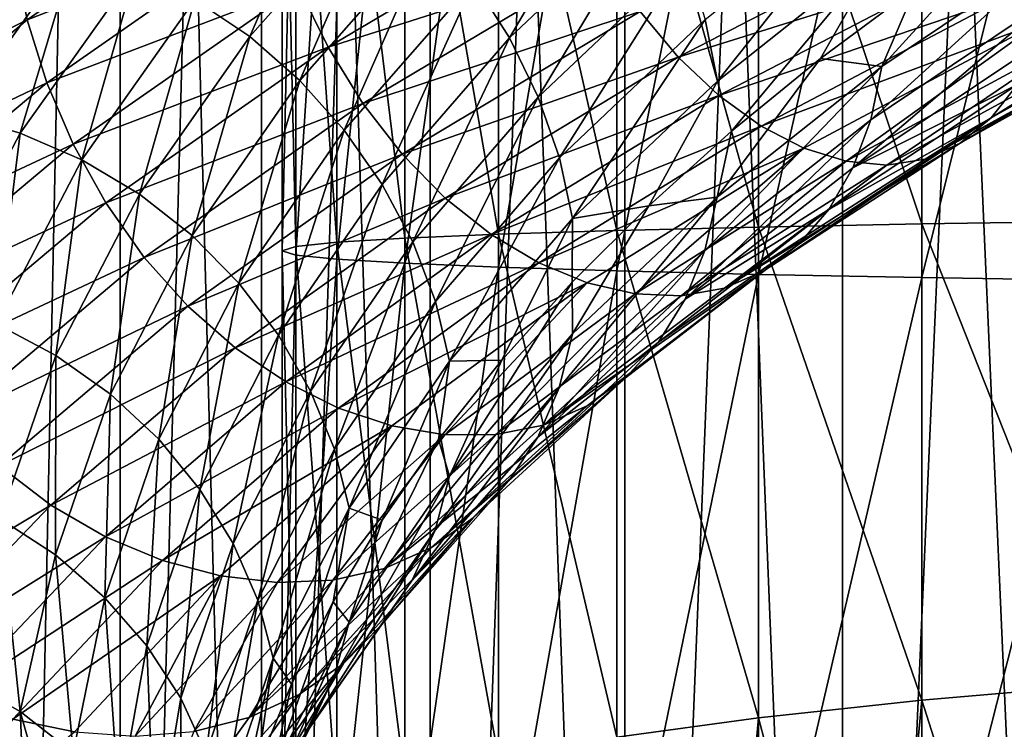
# Model space of a CAD drawing. Header units: metres. Extents: x -44 to 117, y -432 to 89.
# Tile 770 of 1056: x -14.56 to -8.7, y -115.63 to -111.4. Entities that reach past the tile are written whole.
import ezdxf

# ---------------------------------------------------------------- set-up
doc = ezdxf.new("R2010")
doc.units = ezdxf.units.M
doc.layers.add('solid_125568', color=7, linetype='CONTINUOUS')

msp = doc.modelspace()

# ---------------------------------------------------------------- linework, layer by layer
at = {"layer": 'solid_125568'}
for points in [[(-14.630223, -93.5, 333.880768), (-13.965068, -93.5, 332.274902), (-14.630192, -125.699997, 333.880676)], [(-13.965055, -93.5, 345.725128), (-14.630218, -93.5, 344.119263), (-14.630192, -125.699997, 344.119324)], [(-13.965068, -93.5, 332.274902), (-13.965017, -125.699997, 332.274811), (-14.630192, -125.699997, 333.880676)], [(-13.965055, -93.5, 345.725128), (-14.630192, -125.699997, 344.119324), (-13.965017, -125.699997, 345.725189)], [(-13.965068, -93.5, 332.274902), (-13.124198, -93.5, 330.753448), (-13.965017, -125.699997, 332.274811)], [(-13.965055, -93.5, 345.725128), (-13.965017, -125.699997, 345.725189), (-13.124225, -125.699997, 347.24649)], [(-13.124176, -93.5, 347.246582), (-13.965055, -93.5, 345.725128), (-13.124225, -125.699997, 347.24649)], [(-13.124198, -93.5, 330.753448), (-13.124225, -125.699997, 330.75351), (-13.965017, -125.699997, 332.274811)], [(-12.118285, -93.5, 329.335785), (-12.118388, -125.699997, 329.335907), (-13.124225, -125.699997, 330.75351)], [(-13.124198, -93.5, 330.753448), (-12.118285, -93.5, 329.335785), (-13.124225, -125.699997, 330.75351)], [(-13.124176, -93.5, 347.246582), (-13.124225, -125.699997, 347.24649), (-12.118388, -125.699997, 348.664093)], [(-12.118269, -93.5, 348.664246), (-13.124176, -93.5, 347.246582), (-12.118388, -125.699997, 348.664093)], [(-10.960155, -93.5, 328.039856), (-10.960155, -125.699997, 328.039856), (-12.118388, -125.699997, 329.335907)], [(-12.118285, -93.5, 329.335785), (-10.960155, -93.5, 328.039856), (-12.118388, -125.699997, 329.335907)], [(-12.118269, -93.5, 348.664246), (-12.118388, -125.699997, 348.664093), (-10.960155, -125.699997, 349.960144)], [(-10.960142, -93.5, 349.960175), (-12.118269, -93.5, 348.664246), (-10.960155, -125.699997, 349.960144)], [(-9.664222, -93.5, 326.881714), (-9.664092, -125.699997, 326.881622), (-10.960155, -125.699997, 328.039856)], [(-10.960155, -93.5, 328.039856), (-9.664222, -93.5, 326.881714), (-10.960155, -125.699997, 328.039856)], [(-10.960142, -93.5, 349.960175), (-10.960155, -125.699997, 349.960144), (-9.664092, -125.699997, 351.118378)], [(-9.664206, -93.5, 351.118286), (-10.960142, -93.5, 349.960175), (-9.664092, -125.699997, 351.118378)], [(-9.664222, -93.5, 326.881714), (-8.246551, -93.5, 325.875793), (-9.664092, -125.699997, 326.881622)], [(-9.664206, -93.5, 351.118286), (-9.664092, -125.699997, 351.118378), (-8.246497, -125.699997, 352.124237)], [(-8.24653, -93.5, 352.124207), (-9.664206, -93.5, 351.118286), (-8.246497, -125.699997, 352.124237)], [(-8.246551, -93.5, 325.875793), (-8.246497, -125.699997, 325.875763), (-9.664092, -125.699997, 326.881622)], [(-9.192389, -112.94149, 185.315796), (-9.192389, -108.640144, 185.411865), (-8.105368, -108.57991, 184.442307)], [(-8.105368, -112.958366, 184.344513), (-9.192389, -112.94149, 185.315796), (-8.105368, -108.57991, 184.442307)], [(-10.163809, -112.922607, 186.402649), (-10.163809, -108.707535, 186.496796), (-9.192389, -108.640144, 185.411865)], [(-9.192389, -112.94149, 185.315796), (-10.163809, -112.922607, 186.402649), (-9.192389, -108.640144, 185.411865)], [(-11.007415, -112.901947, 187.591415), (-11.007415, -108.78125, 187.683456), (-10.163809, -108.707535, 186.496796)], [(-10.163809, -112.922607, 186.402649), (-11.007415, -112.901947, 187.591415), (-10.163809, -108.707535, 186.496796)], [(-11.712595, -112.879784, 188.867157), (-11.712595, -108.860352, 188.95694), (-11.007415, -108.78125, 187.683456)], [(-11.007415, -112.901947, 187.591415), (-11.712595, -112.879784, 188.867157), (-11.007415, -108.78125, 187.683456)], [(-12.270483, -112.856384, 190.213806), (-12.270483, -108.943855, 190.301208), (-11.712595, -108.860352, 188.95694)], [(-11.712595, -112.879784, 188.867157), (-12.270483, -112.856384, 190.213806), (-11.712595, -108.860352, 188.95694)], [(-12.674063, -112.832047, 191.614456), (-12.674063, -109.030708, 191.699356), (-12.270483, -108.943855, 190.301208)], [(-12.270483, -112.856384, 190.213806), (-12.674063, -112.832047, 191.614456), (-12.270483, -108.943855, 190.301208)], [(-12.918259, -112.807076, 193.051468), (-12.918259, -109.119812, 193.133835), (-12.674063, -109.030708, 191.699356)], [(-12.674063, -112.832047, 191.614456), (-12.918259, -112.807076, 193.051468), (-12.674063, -109.030708, 191.699356)], [(-13, -112.781792, 194.50679), (-13, -109.21006, 194.586563), (-12.918259, -109.119812, 193.133835)], [(-12.918259, -112.807076, 193.051468), (-13, -112.781792, 194.50679), (-12.918259, -109.119812, 193.133835)], [(-12.918259, -112.7565, 195.962112), (-12.918259, -109.300301, 196.039307), (-13, -109.21006, 194.586563)], [(-13, -112.781792, 194.50679), (-12.918259, -112.7565, 195.962112), (-13, -109.21006, 194.586563)], [(-12.674063, -112.731529, 197.399124), (-12.674063, -109.389404, 197.47377), (-12.918259, -109.300301, 196.039307)], [(-12.918259, -112.7565, 195.962112), (-12.674063, -112.731529, 197.399124), (-12.918259, -109.300301, 196.039307)], [(-12.270483, -112.707191, 198.799774), (-12.270483, -109.476257, 198.871933), (-12.674063, -109.389404, 197.47377)], [(-12.674063, -112.731529, 197.399124), (-12.270483, -112.707191, 198.799774), (-12.674063, -109.389404, 197.47377)], [(-11.712595, -112.6838, 200.146423), (-11.712595, -109.559761, 200.216202), (-12.270483, -109.476257, 198.871933)], [(-12.270483, -112.707191, 198.799774), (-11.712595, -112.6838, 200.146423), (-12.270483, -109.476257, 198.871933)], [(-11.007415, -112.661629, 201.422165), (-11.007415, -109.638863, 201.489685), (-11.712595, -109.559761, 200.216202)], [(-11.712595, -112.6838, 200.146423), (-11.007415, -112.661629, 201.422165), (-11.712595, -109.559761, 200.216202)], [(-10.163809, -112.640976, 202.610931), (-10.163809, -109.712578, 202.676346), (-11.007415, -109.638863, 201.489685)], [(-11.007415, -112.661629, 201.422165), (-10.163809, -112.640976, 202.610931), (-11.007415, -109.638863, 201.489685)], [(-9.192389, -112.622086, 203.6978), (-9.192389, -109.779976, 203.761276), (-10.163809, -109.712578, 202.676346)], [(-10.163809, -112.640976, 202.610931), (-9.192389, -112.622086, 203.6978), (-10.163809, -109.712578, 202.676346)], [(-8.105368, -112.605209, 204.669067), (-8.105368, -109.840202, 204.73082), (-9.192389, -109.779976, 203.761276)], [(-9.192389, -112.622086, 203.6978), (-8.105368, -112.605209, 204.669067), (-9.192389, -109.779976, 203.761276)], [(-11.647123, -111.513702, 937.028015), (-11.858836, -111.178795, 937.029175), (-10.9523, -110.328064, 937.97937)], [(-10.756693, -110.673615, 937.959778), (-11.647123, -111.513702, 937.028015), (-10.9523, -110.328064, 937.97937)], [(-13.193359, -111.50489, 936.060303), (-13.521068, -111.284683, 936.146484), (-12.695228, -110.357895, 937.261353)], [(-12.38745, -110.593468, 937.145203), (-13.193359, -111.50489, 936.060303), (-12.695228, -110.357895, 937.261353)], [(-14.591872, -111.032867, 941.620178), (-14.519282, -111.406342, 941.72113), (-13.151553, -110.452316, 942.91333)], [(-13.151553, -110.452316, 942.91333), (-14.519282, -111.406342, 941.72113), (-13.045653, -110.833832, 942.964355)], [(-12.894813, -111.766563, 936.01001), (-13.193359, -111.50489, 936.060303), (-12.38745, -110.593468, 937.145203)], [(-12.10701, -110.869408, 937.067871), (-12.894813, -111.766563, 936.01001), (-12.38745, -110.593468, 937.145203)], [(-10.409054, -111.771355, 938.142822), (-10.481415, -111.40361, 938.041931), (-9.49399, -110.61747, 938.855957)], [(-9.428476, -110.989853, 938.95166), (-10.409054, -111.771355, 938.142822), (-9.49399, -110.61747, 938.855957)], [(-11.475883, -111.86602, 937.063538), (-11.647123, -111.513702, 937.028015), (-10.756693, -110.673615, 937.959778)], [(-10.598514, -111.03492, 937.980774), (-11.475883, -111.86602, 937.063538), (-10.756693, -110.673615, 937.959778)], [(-12.902864, -111.209084, 942.970276), (-12.726395, -111.569016, 942.931152), (-11.258483, -110.696907, 943.945984)], [(-11.258483, -110.696907, 943.945984), (-12.726395, -111.569016, 942.931152), (-11.075524, -111.042633, 943.844055)], [(-8.710969, -111.280045, 943.755554), (-8.492524, -111.421936, 943.435364), (-6.993462, -110.734016, 944.034912)], [(-14.519282, -111.406342, 941.72113), (-14.402329, -111.780777, 941.78125), (-13.045653, -110.833832, 942.964355)], [(-13.045653, -110.833832, 942.964355), (-14.402329, -111.780777, 941.78125), (-12.902864, -111.209084, 942.970276)], [(-10.868735, -111.355988, 943.694153), (-10.641762, -111.628922, 943.497498), (-9.13359, -110.848595, 944.307739)], [(-9.13359, -110.848595, 944.307739), (-10.641762, -111.628922, 943.497498), (-8.92625, -111.087875, 944.04895)], [(-9.428921, -111.684265, 939.267212), (-9.230274, -111.215408, 939.214539), (-8.634231, -110.807487, 939.607483)], [(-8.341124, -110.948326, 939.976501), (-9.428921, -111.684265, 939.267212), (-8.634231, -110.807487, 939.607483)], [(-14.231737, -110.979698, 936.413696), (-14.939291, -111.96936, 935.15387), (-14.597861, -110.899406, 936.586365)], [(-12.630618, -112.063026, 935.994995), (-12.894813, -111.766563, 936.01001), (-12.10701, -110.869408, 937.067871)], [(-11.858836, -111.178795, 937.029175), (-12.630618, -112.063026, 935.994995), (-12.10701, -110.869408, 937.067871)], [(-14.559555, -112.08136, 935.041382), (-14.939291, -111.96936, 935.15387), (-14.231737, -110.979698, 936.413696)], [(-13.870005, -111.108879, 936.265686), (-14.559555, -112.08136, 935.041382), (-14.231737, -110.979698, 936.413696)], [(-9.495177, -112.001282, 939.484436), (-9.428921, -111.684265, 939.267212), (-8.341124, -110.948326, 939.976501)], [(-8.399722, -111.263794, 940.20105), (-9.495177, -112.001282, 939.484436), (-8.341124, -110.948326, 939.976501)], [(-14.591872, -111.032867, 941.620178), (-15.799704, -112.044014, 940.293762), (-14.519282, -111.406342, 941.72113)], [(-11.349085, -112.227592, 937.135071), (-11.475883, -111.86602, 937.063538), (-10.598514, -111.03492, 937.980774)], [(-10.481415, -111.40361, 938.041931), (-11.349085, -112.227592, 937.135071), (-10.598514, -111.03492, 937.980774)], [(-9.428476, -110.989853, 938.95166), (-10.3241, -112.069542, 938.335815), (-10.409054, -111.771355, 938.142822)], [(-9.428476, -110.989853, 938.95166), (-9.794382, -111.63649, 938.789978), (-10.3241, -112.069542, 938.335815)], [(-9.428476, -110.989853, 938.95166), (-9.230274, -111.215408, 939.214539), (-9.794382, -111.63649, 938.789978)], [(-12.726395, -111.569016, 942.931152), (-12.519515, -111.904594, 942.846924), (-11.075524, -111.042633, 943.844055)], [(-11.075524, -111.042633, 943.844055), (-12.519515, -111.904594, 942.846924), (-10.868735, -111.355988, 943.694153)], [(-10.641762, -111.628922, 943.497498), (-10.400007, -111.857552, 943.259949), (-8.92625, -111.087875, 944.04895)], [(-8.92625, -111.087875, 944.04895), (-10.400007, -111.857552, 943.259949), (-8.710969, -111.280045, 943.755554)], [(-14.193286, -112.240303, 934.956299), (-14.559555, -112.08136, 935.041382), (-13.870005, -111.108879, 936.265686)], [(-13.521068, -111.284683, 936.146484), (-14.193286, -112.240303, 934.956299), (-13.870005, -111.108879, 936.265686)], [(-14.402329, -111.780777, 941.78125), (-14.244617, -112.147346, 941.800232), (-12.902864, -111.209084, 942.970276)], [(-12.902864, -111.209084, 942.970276), (-14.244617, -112.147346, 941.800232), (-12.726395, -111.569016, 942.931152)], [(-12.405204, -112.386581, 936.013733), (-12.630618, -112.063026, 935.994995), (-11.858836, -111.178795, 937.029175)], [(-11.647123, -111.513702, 937.028015), (-12.405204, -112.386581, 936.013733), (-11.858836, -111.178795, 937.029175)], [(-9.428921, -111.684265, 939.267212), (-9.794382, -111.63649, 938.789978), (-9.230274, -111.215408, 939.214539)], [(-9.602097, -112.2873, 939.732544), (-9.495177, -112.001282, 939.484436), (-8.399722, -111.263794, 940.20105)], [(-8.494358, -111.546455, 940.460205), (-9.602097, -112.2873, 939.732544), (-8.399722, -111.263794, 940.20105)], [(-13.849371, -112.444397, 934.901855), (-14.193286, -112.240303, 934.956299), (-13.521068, -111.284683, 936.146484)], [(-13.193359, -111.50489, 936.060303), (-13.849371, -112.444397, 934.901855), (-13.521068, -111.284683, 936.146484)], [(-10.400007, -111.857552, 943.259949), (-10.149054, -112.03891, 942.988892), (-8.710969, -111.280045, 943.755554)], [(-8.710969, -111.280045, 943.755554), (-10.149054, -112.03891, 942.988892), (-8.492524, -111.421936, 943.435364)], [(-8.96316, -112.140785, 941.380127), (-8.779214, -111.990631, 941.056213), (-7.534768, -111.287285, 941.69696)], [(-7.692707, -111.430374, 942.038269), (-8.96316, -112.140785, 941.380127), (-7.534768, -111.287285, 941.69696)], [(-7.534768, -111.287285, 941.69696), (-8.779214, -111.990631, 941.056213), (-8.621909, -111.790634, 940.747375)], [(-12.519515, -111.904594, 942.846924), (-12.285694, -112.206932, 942.717468), (-10.868735, -111.355988, 943.694153)], [(-10.868735, -111.355988, 943.694153), (-12.285694, -112.206932, 942.717468), (-10.641762, -111.628922, 943.497498)], [(-15.799704, -112.044014, 940.293762), (-15.721124, -112.411736, 940.400269), (-14.519282, -111.406342, 941.72113)], [(-14.519282, -111.406342, 941.72113), (-15.721124, -112.411736, 940.400269), (-14.402329, -111.780777, 941.78125)], [(-11.270704, -112.590263, 937.241821), (-11.349085, -112.227592, 937.135071), (-10.481415, -111.40361, 938.041931)], [(-10.409054, -111.771355, 938.142822), (-11.270704, -112.590263, 937.241821), (-10.481415, -111.40361, 938.041931)], [(-10.149054, -112.03891, 942.988892), (-9.894548, -112.170059, 942.69165), (-8.492524, -111.421936, 943.435364)], [(-8.492524, -111.421936, 943.435364), (-9.894548, -112.170059, 942.69165), (-9.642482, -112.248253, 942.375183)], [(-8.492524, -111.421936, 943.435364), (-9.642482, -112.248253, 942.375183), (-8.276065, -111.510597, 943.096069)], [(-9.170893, -112.235573, 941.712524), (-8.96316, -112.140785, 941.380127), (-7.692707, -111.430374, 942.038269)], [(-7.871058, -111.516998, 942.390015), (-9.170893, -112.235573, 941.712524), (-7.692707, -111.430374, 942.038269)], [(-13.536111, -112.691101, 934.88031), (-13.849371, -112.444397, 934.901855), (-13.193359, -111.50489, 936.060303)], [(-12.894813, -111.766563, 936.01001), (-13.536111, -112.691101, 934.88031), (-13.193359, -111.50489, 936.060303)], [(-12.222849, -112.729317, 936.065002), (-12.405204, -112.386581, 936.013733), (-11.647123, -111.513702, 937.028015)], [(-11.475883, -111.86602, 937.063538), (-12.222849, -112.729317, 936.065002), (-11.647123, -111.513702, 937.028015)], [(-8.276065, -111.510597, 943.096069), (-9.642482, -112.248253, 942.375183), (-9.399156, -112.270943, 942.046509)], [(-8.621909, -111.790634, 940.747375), (-9.602097, -112.2873, 939.732544), (-8.494358, -111.546455, 940.460205)], [(-8.276065, -111.510597, 943.096069), (-9.399156, -112.270943, 942.046509), (-8.067076, -111.543213, 942.745178)], [(-8.067076, -111.543213, 942.745178), (-9.399156, -112.270943, 942.046509), (-9.170893, -112.235573, 941.712524)], [(-8.067076, -111.543213, 942.745178), (-9.170893, -112.235573, 941.712524), (-7.871058, -111.516998, 942.390015)], [(-14.244617, -112.147346, 941.800232), (-14.049722, -112.497208, 941.77771), (-12.726395, -111.569016, 942.931152)], [(-12.726395, -111.569016, 942.931152), (-14.049722, -112.497208, 941.77771), (-12.519515, -111.904594, 942.846924)], [(-12.285694, -112.206932, 942.717468), (-12.029014, -112.468201, 942.543579), (-10.641762, -111.628922, 943.497498)], [(-10.641762, -111.628922, 943.497498), (-12.029014, -112.468201, 942.543579), (-10.400007, -111.857552, 943.259949)], [(-10.409596, -112.462486, 938.455383), (-10.3241, -112.069542, 938.335815), (-9.794382, -111.63649, 938.789978)], [(-9.428921, -111.684265, 939.267212), (-10.409596, -112.462486, 938.455383), (-9.794382, -111.63649, 938.789978)], [(-10.482758, -112.781166, 938.664429), (-10.409596, -112.462486, 938.455383), (-9.428921, -111.684265, 939.267212)], [(-9.495177, -112.001282, 939.484436), (-10.482758, -112.781166, 938.664429), (-9.428921, -111.684265, 939.267212)], [(-15.721124, -112.411736, 940.400269), (-15.594454, -112.778465, 940.470459), (-14.402329, -111.780777, 941.78125)], [(-14.402329, -111.780777, 941.78125), (-15.594454, -112.778465, 940.470459), (-14.244617, -112.147346, 941.800232)], [(-13.258898, -112.974014, 934.89032), (-13.536111, -112.691101, 934.88031), (-12.894813, -111.766563, 936.01001)], [(-12.630618, -112.063026, 935.994995), (-13.258898, -112.974014, 934.89032), (-12.894813, -111.766563, 936.01001)], [(-10.409054, -111.771355, 938.142822), (-10.81778, -112.513939, 937.853394), (-11.270704, -112.590263, 937.241821)], [(-10.409054, -111.771355, 938.142822), (-10.3241, -112.069542, 938.335815), (-10.81778, -112.513939, 937.853394)], [(-8.621909, -111.790634, 940.747375), (-9.746184, -112.536491, 940.005432), (-9.602097, -112.2873, 939.732544)], [(-8.779214, -111.990631, 941.056213), (-9.746184, -112.536491, 940.005432), (-8.621909, -111.790634, 940.747375)], [(-12.029014, -112.468201, 942.543579), (-11.755591, -112.684769, 942.330566), (-10.400007, -111.857552, 943.259949)], [(-10.400007, -111.857552, 943.259949), (-11.755591, -112.684769, 942.330566), (-10.149054, -112.03891, 942.988892)], [(-14.049722, -112.497208, 941.77771), (-13.82127, -112.821556, 941.71344), (-12.519515, -111.904594, 942.846924)], [(-12.519515, -111.904594, 942.846924), (-13.82127, -112.821556, 941.71344), (-12.285694, -112.206932, 942.717468)], [(-12.087793, -113.083275, 936.147766), (-12.222849, -112.729317, 936.065002), (-11.475883, -111.86602, 937.063538)], [(-11.349085, -112.227592, 937.135071), (-12.087793, -113.083275, 936.147766), (-11.475883, -111.86602, 937.063538)], [(-14.559555, -112.08136, 935.041382), (-15.082756, -113.075943, 933.755005), (-14.939291, -111.96936, 935.15387)], [(-10.600747, -113.070824, 938.900269), (-10.482758, -112.781166, 938.664429), (-9.495177, -112.001282, 939.484436)], [(-9.602097, -112.2873, 939.732544), (-10.600747, -113.070824, 938.900269), (-9.495177, -112.001282, 939.484436)], [(-10.131767, -112.901115, 940.600952), (-9.923903, -112.743034, 940.296936), (-8.779214, -111.990631, 941.056213)], [(-8.96316, -112.140785, 941.380127), (-10.131767, -112.901115, 940.600952), (-8.779214, -111.990631, 941.056213)], [(-8.779214, -111.990631, 941.056213), (-9.923903, -112.743034, 940.296936), (-9.746184, -112.536491, 940.005432)], [(-14.70334, -113.217445, 933.705505), (-15.082756, -113.075943, 933.755005), (-14.559555, -112.08136, 935.041382)], [(-14.193286, -112.240303, 934.956299), (-14.70334, -113.217445, 933.705505), (-14.559555, -112.08136, 935.041382)], [(-13.022346, -113.285645, 934.930115), (-13.258898, -112.974014, 934.89032), (-12.630618, -112.063026, 935.994995)], [(-12.405204, -112.386581, 936.013733), (-13.022346, -113.285645, 934.930115), (-12.630618, -112.063026, 935.994995)], [(-11.755591, -112.684769, 942.330566), (-11.471818, -112.853889, 942.085205), (-10.149054, -112.03891, 942.988892)], [(-10.149054, -112.03891, 942.988892), (-11.471818, -112.853889, 942.085205), (-9.894548, -112.170059, 942.69165)], [(-10.409596, -112.462486, 938.455383), (-10.81778, -112.513939, 937.853394), (-10.3241, -112.069542, 938.335815)], [(-15.594454, -112.778465, 940.470459), (-15.42362, -113.135597, 940.503784), (-14.244617, -112.147346, 941.800232)], [(-14.244617, -112.147346, 941.800232), (-15.42362, -113.135597, 940.503784), (-14.049722, -112.497208, 941.77771)], [(-10.366521, -113.005096, 940.911072), (-10.131767, -112.901115, 940.600952), (-8.96316, -112.140785, 941.380127)], [(-9.170893, -112.235573, 941.712524), (-10.366521, -113.005096, 940.911072), (-8.96316, -112.140785, 941.380127)], [(-13.82127, -112.821556, 941.71344), (-13.563074, -113.11171, 941.606873), (-12.285694, -112.206932, 942.717468)], [(-12.285694, -112.206932, 942.717468), (-13.563074, -113.11171, 941.606873), (-12.029014, -112.468201, 942.543579)], [(-11.471818, -112.853889, 942.085205), (-11.184144, -112.972893, 941.81427), (-9.894548, -112.170059, 942.69165)], [(-9.894548, -112.170059, 942.69165), (-11.184144, -112.972893, 941.81427), (-10.899333, -113.039284, 941.524109)], [(-9.894548, -112.170059, 942.69165), (-10.899333, -113.039284, 941.524109), (-9.642482, -112.248253, 942.375183)], [(-14.347148, -113.404869, 933.684326), (-14.70334, -113.217445, 933.705505), (-14.193286, -112.240303, 934.956299)], [(-13.849371, -112.444397, 934.901855), (-14.347148, -113.404869, 933.684326), (-14.193286, -112.240303, 934.956299)], [(-12.004281, -113.440506, 936.260742), (-12.087793, -113.083275, 936.147766), (-11.349085, -112.227592, 937.135071)], [(-11.270704, -112.590263, 937.241821), (-12.004281, -113.440506, 936.260742), (-11.349085, -112.227592, 937.135071)], [(-9.642482, -112.248253, 942.375183), (-10.899333, -113.039284, 941.524109), (-10.624436, -113.050774, 941.220947)], [(-9.642482, -112.248253, 942.375183), (-10.624436, -113.050774, 941.220947), (-9.399156, -112.270943, 942.046509)], [(-9.399156, -112.270943, 942.046509), (-10.366521, -113.005096, 940.911072), (-9.170893, -112.235573, 941.712524)], [(-9.399156, -112.270943, 942.046509), (-10.624436, -113.050774, 941.220947), (-10.366521, -113.005096, 940.911072)], [(-9.746184, -112.536491, 940.005432), (-10.600747, -113.070824, 938.900269), (-9.602097, -112.2873, 939.732544)], [(-12.830947, -113.618309, 934.998169), (-13.022346, -113.285645, 934.930115), (-12.405204, -112.386581, 936.013733)], [(-12.222849, -112.729317, 936.065002), (-12.830947, -113.618309, 934.998169), (-12.405204, -112.386581, 936.013733)], [(-14.022755, -113.636093, 933.692688), (-14.347148, -113.404869, 933.684326), (-13.849371, -112.444397, 934.901855)], [(-13.536111, -112.691101, 934.88031), (-14.022755, -113.636093, 933.692688), (-13.849371, -112.444397, 934.901855)], [(-15.42362, -113.135597, 940.503784), (-15.212523, -113.474518, 940.499512), (-14.049722, -112.497208, 941.77771)], [(-14.049722, -112.497208, 941.77771), (-15.212523, -113.474518, 940.499512), (-13.82127, -112.821556, 941.71344)], [(-13.563074, -113.11171, 941.606873), (-13.279602, -113.360085, 941.458496), (-12.029014, -112.468201, 942.543579)], [(-12.029014, -112.468201, 942.543579), (-13.279602, -113.360085, 941.458496), (-11.755591, -112.684769, 942.330566)], [(-11.350569, -113.598183, 937.751282), (-11.271339, -113.277756, 937.551147), (-10.409596, -112.462486, 938.455383)], [(-10.482758, -112.781166, 938.664429), (-11.350569, -113.598183, 937.751282), (-10.409596, -112.462486, 938.455383)], [(-10.409596, -112.462486, 938.455383), (-11.271339, -113.277756, 937.551147), (-10.81778, -112.513939, 937.853394)], [(-11.271339, -113.277756, 937.551147), (-11.27423, -112.969101, 937.34436), (-10.81778, -112.513939, 937.853394)], [(-11.270704, -112.590263, 937.241821), (-10.81778, -112.513939, 937.853394), (-11.27423, -112.969101, 937.34436)], [(-9.746184, -112.536491, 940.005432), (-10.759732, -113.3255, 939.157227), (-10.600747, -113.070824, 938.900269)], [(-9.923903, -112.743034, 940.296936), (-10.759732, -113.3255, 939.157227), (-9.746184, -112.536491, 940.005432)], [(-11.270704, -112.590263, 937.241821), (-11.691938, -113.433968, 936.810791), (-12.004281, -113.440506, 936.260742)], [(-11.270704, -112.590263, 937.241821), (-11.27423, -112.969101, 937.34436), (-11.691938, -113.433968, 936.810791)], [(-8.105368, -115.366409, 204.826843), (-8.105368, -112.605209, 204.669067), (-9.192389, -112.622086, 203.6978)], [(-11.007415, -115.680222, 201.59465), (-11.007415, -112.661629, 201.422165), (-11.712595, -112.6838, 200.146423)], [(-10.163809, -115.565331, 202.778046), (-10.163809, -112.640976, 202.610931), (-11.007415, -112.661629, 201.422165)], [(-11.007415, -115.680222, 201.59465), (-10.163809, -115.565331, 202.778046), (-11.007415, -112.661629, 201.422165)], [(-9.192389, -115.460281, 203.85997), (-9.192389, -112.622086, 203.6978), (-10.163809, -112.640976, 202.610931)], [(-10.163809, -115.565331, 202.778046), (-9.192389, -115.460281, 203.85997), (-10.163809, -112.640976, 202.610931)], [(-9.192389, -115.460281, 203.85997), (-8.105368, -115.366409, 204.826843), (-9.192389, -112.622086, 203.6978)], [(-13.735691, -113.904976, 933.728943), (-14.022755, -113.636093, 933.692688), (-13.536111, -112.691101, 934.88031)], [(-13.258898, -112.974014, 934.89032), (-13.735691, -113.904976, 933.728943), (-13.536111, -112.691101, 934.88031)], [(-13.279602, -113.360085, 941.458496), (-12.977617, -113.563316, 941.272949), (-11.755591, -112.684769, 942.330566)], [(-11.755591, -112.684769, 942.330566), (-12.977617, -113.563316, 941.272949), (-11.471818, -112.853889, 942.085205)], [(-12.674063, -116.069046, 197.589844), (-12.674063, -112.731529, 197.399124), (-12.918259, -112.7565, 195.962112)], [(-12.689168, -113.964256, 935.092773), (-12.830947, -113.618309, 934.998169), (-12.222849, -112.729317, 936.065002)], [(-12.087793, -113.083275, 936.147766), (-12.689168, -113.964256, 935.092773), (-12.222849, -112.729317, 936.065002)], [(-12.270483, -115.933678, 198.984146), (-12.270483, -112.707191, 198.799774), (-12.674063, -112.731529, 197.399124)], [(-12.674063, -116.069046, 197.589844), (-12.270483, -115.933678, 198.984146), (-12.674063, -112.731529, 197.399124)], [(-11.712595, -115.80352, 200.324692), (-11.712595, -112.6838, 200.146423), (-12.270483, -112.707191, 198.799774)], [(-12.270483, -115.933678, 198.984146), (-11.712595, -115.80352, 200.324692), (-12.270483, -112.707191, 198.799774)], [(-11.712595, -115.80352, 200.324692), (-11.007415, -115.680222, 201.59465), (-11.712595, -112.6838, 200.146423)], [(-12.918259, -116.207939, 196.159332), (-12.918259, -112.7565, 195.962112), (-13, -112.781792, 194.50679)], [(-13, -116.348595, 194.710602), (-13, -112.781792, 194.50679), (-12.918259, -112.807076, 193.051468)], [(-13, -116.348595, 194.710602), (-12.918259, -116.207939, 196.159332), (-13, -112.781792, 194.50679)], [(-12.918259, -116.207939, 196.159332), (-12.674063, -116.069046, 197.589844), (-12.918259, -112.7565, 195.962112)], [(-11.47828, -113.891731, 937.973816), (-11.350569, -113.598183, 937.751282), (-10.482758, -112.781166, 938.664429)], [(-10.600747, -113.070824, 938.900269), (-11.47828, -113.891731, 937.973816), (-10.482758, -112.781166, 938.664429)], [(-11.185266, -113.705994, 939.711243), (-10.955848, -113.539207, 939.429443), (-9.923903, -112.743034, 940.296936)], [(-10.131767, -112.901115, 940.600952), (-11.185266, -113.705994, 939.711243), (-9.923903, -112.743034, 940.296936)], [(-9.923903, -112.743034, 940.296936), (-10.955848, -113.539207, 939.429443), (-10.759732, -113.3255, 939.157227)], [(-15.212523, -113.474518, 940.499512), (-14.965112, -113.786667, 940.457153), (-13.82127, -112.821556, 941.71344)], [(-13.82127, -112.821556, 941.71344), (-14.965112, -113.786667, 940.457153), (-13.563074, -113.11171, 941.606873)], [(-12.918259, -116.48925, 193.261887), (-13, -116.348595, 194.710602), (-12.918259, -112.807076, 193.051468)], [(-12.977617, -113.563316, 941.272949), (-12.664248, -113.718948, 941.056396), (-11.471818, -112.853889, 942.085205)], [(-12.918259, -116.48925, 193.261887), (-12.918259, -112.807076, 193.051468), (-12.674063, -112.832047, 191.614456)], [(-12.674063, -116.628136, 191.831375), (-12.918259, -116.48925, 193.261887), (-12.674063, -112.832047, 191.614456)], [(-12.674063, -116.628136, 191.831375), (-12.674063, -112.832047, 191.614456), (-12.270483, -112.856384, 190.213806)], [(-11.471818, -112.853889, 942.085205), (-12.664248, -113.718948, 941.056396), (-11.184144, -112.972893, 941.81427)], [(-12.270483, -116.763512, 190.437073), (-12.674063, -116.628136, 191.831375), (-12.270483, -112.856384, 190.213806)], [(-12.270483, -116.763512, 190.437073), (-12.270483, -112.856384, 190.213806), (-11.712595, -112.879784, 188.867157)], [(-11.712595, -116.893661, 189.096512), (-12.270483, -116.763512, 190.437073), (-11.712595, -112.879784, 188.867157)], [(-11.712595, -116.893661, 189.096512), (-11.712595, -112.879784, 188.867157), (-11.007415, -112.901947, 187.591415)], [(-11.007415, -117.01696, 187.826553), (-11.712595, -116.893661, 189.096512), (-11.007415, -112.901947, 187.591415)], [(-11.444374, -113.820076, 939.996582), (-11.185266, -113.705994, 939.711243), (-10.131767, -112.901115, 940.600952)], [(-10.366521, -113.005096, 940.911072), (-11.444374, -113.820076, 939.996582), (-10.131767, -112.901115, 940.600952)], [(-11.007415, -117.01696, 187.826553), (-11.007415, -112.901947, 187.591415), (-10.163809, -112.922607, 186.402649)], [(-12.664248, -113.718948, 941.056396), (-12.346672, -113.824554, 940.81488), (-11.184144, -112.972893, 941.81427)], [(-11.184144, -112.972893, 941.81427), (-12.346672, -113.824554, 940.81488), (-12.032355, -113.877937, 940.554016)], [(-11.184144, -112.972893, 941.81427), (-12.032355, -113.877937, 940.554016), (-10.899333, -113.039284, 941.524109)], [(-12.005003, -114.124046, 936.566772), (-11.691938, -113.433968, 936.810791), (-11.27423, -112.969101, 937.34436)], [(-11.271339, -113.277756, 937.551147), (-12.005003, -114.124046, 936.566772), (-11.27423, -112.969101, 937.34436)], [(-10.163809, -117.131859, 186.643173), (-11.007415, -117.01696, 187.826553), (-10.163809, -112.922607, 186.402649)], [(-10.163809, -117.131859, 186.643173), (-10.163809, -112.922607, 186.402649), (-9.192389, -112.94149, 185.315796)], [(-9.192389, -117.2369, 185.561234), (-10.163809, -117.131859, 186.643173), (-9.192389, -112.94149, 185.315796)], [(-9.192389, -117.2369, 185.561234), (-9.192389, -112.94149, 185.315796), (-8.105368, -112.958366, 184.344513)], [(-8.105368, -117.33078, 184.59436), (-9.192389, -117.2369, 185.561234), (-8.105368, -112.958366, 184.344513)], [(-13.490702, -114.204262, 933.790833), (-13.735691, -113.904976, 933.728943), (-13.258898, -112.974014, 934.89032)], [(-13.022346, -113.285645, 934.930115), (-13.490702, -114.204262, 933.790833), (-13.258898, -112.974014, 934.89032)], [(-10.624436, -113.050774, 941.220947), (-11.444374, -113.820076, 939.996582), (-10.366521, -113.005096, 940.911072)], [(-12.601475, -114.31575, 935.212524), (-12.689168, -113.964256, 935.092773), (-12.087793, -113.083275, 936.147766)], [(-12.004281, -113.440506, 936.260742), (-12.601475, -114.31575, 935.212524), (-12.087793, -113.083275, 936.147766)], [(-10.899333, -113.039284, 941.524109), (-12.032355, -113.877937, 940.554016), (-11.729012, -113.877106, 940.27948)], [(-10.899333, -113.039284, 941.524109), (-11.729012, -113.877106, 940.27948), (-10.624436, -113.050774, 941.220947)], [(-10.624436, -113.050774, 941.220947), (-11.729012, -113.877106, 940.27948), (-11.444374, -113.820076, 939.996582)], [(-10.759732, -113.3255, 939.157227), (-11.47828, -113.891731, 937.973816), (-10.600747, -113.070824, 938.900269)], [(-14.965112, -113.786667, 940.457153), (-14.685491, -114.063606, 940.375732), (-13.563074, -113.11171, 941.606873)], [(-13.563074, -113.11171, 941.606873), (-14.685491, -114.063606, 940.375732), (-13.279602, -113.360085, 941.458496)], [(-14.347148, -113.404869, 933.684326), (-14.681904, -114.379021, 932.42334), (-14.70334, -113.217445, 933.705505)], [(-13.292447, -114.526474, 933.876343), (-13.490702, -114.204262, 933.790833), (-13.022346, -113.285645, 934.930115)], [(-12.830947, -113.618309, 934.998169), (-13.292447, -114.526474, 933.876343), (-13.022346, -113.285645, 934.930115)], [(-12.089401, -114.446281, 936.757446), (-12.005003, -114.124046, 936.566772), (-11.271339, -113.277756, 937.551147)], [(-11.350569, -113.598183, 937.751282), (-12.089401, -114.446281, 936.757446), (-11.271339, -113.277756, 937.551147)], [(-14.685491, -114.063606, 940.375732), (-14.378466, -114.298012, 940.25531), (-13.279602, -113.360085, 941.458496)], [(-13.279602, -113.360085, 941.458496), (-14.378466, -114.298012, 940.25531), (-12.977617, -113.563316, 941.272949)], [(-10.759732, -113.3255, 939.157227), (-11.650348, -114.15229, 938.213379), (-11.47828, -113.891731, 937.973816)], [(-10.955848, -113.539207, 939.429443), (-11.650348, -114.15229, 938.213379), (-10.759732, -113.3255, 939.157227)], [(-14.350062, -114.594421, 932.462646), (-14.681904, -114.379021, 932.42334), (-14.347148, -113.404869, 933.684326)], [(-14.022755, -113.636093, 933.692688), (-14.350062, -114.594421, 932.462646), (-14.347148, -113.404869, 933.684326)], [(-12.004281, -113.440506, 936.260742), (-12.404114, -114.386894, 935.680603), (-12.601475, -114.31575, 935.212524)], [(-12.004281, -113.440506, 936.260742), (-12.069066, -113.906998, 936.255371), (-12.404114, -114.386894, 935.680603)], [(-12.005003, -114.124046, 936.566772), (-12.069066, -113.906998, 936.255371), (-11.691938, -113.433968, 936.810791)], [(-12.004281, -113.440506, 936.260742), (-11.691938, -113.433968, 936.810791), (-12.069066, -113.906998, 936.255371)], [(-12.11097, -114.549881, 938.722046), (-11.862617, -114.373711, 938.4646), (-10.955848, -113.539207, 939.429443)], [(-11.185266, -113.705994, 939.711243), (-12.11097, -114.549881, 938.722046), (-10.955848, -113.539207, 939.429443)], [(-10.955848, -113.539207, 939.429443), (-11.862617, -114.373711, 938.4646), (-11.650348, -114.15229, 938.213379)], [(-14.378466, -114.298012, 940.25531), (-14.051368, -114.486801, 940.099915), (-12.977617, -113.563316, 941.272949)], [(-12.977617, -113.563316, 941.272949), (-14.051368, -114.486801, 940.099915), (-12.664248, -113.718948, 941.056396)], [(-12.225383, -114.743935, 936.965698), (-12.089401, -114.446281, 936.757446), (-11.350569, -113.598183, 937.751282)], [(-11.47828, -113.891731, 937.973816), (-12.225383, -114.743935, 936.965698), (-11.350569, -113.598183, 937.751282)], [(-14.05641, -114.848961, 932.526001), (-14.350062, -114.594421, 932.462646), (-14.022755, -113.636093, 933.692688)], [(-13.735691, -113.904976, 933.728943), (-14.05641, -114.848961, 932.526001), (-14.022755, -113.636093, 933.692688)], [(-13.145564, -114.864113, 933.983459), (-13.292447, -114.526474, 933.876343), (-12.830947, -113.618309, 934.998169)], [(-12.689168, -113.964256, 935.092773), (-13.145564, -114.864113, 933.983459), (-12.830947, -113.618309, 934.998169)], [(-14.051368, -114.486801, 940.099915), (-13.711981, -114.627823, 939.914917), (-12.664248, -113.718948, 941.056396)], [(-12.664248, -113.718948, 941.056396), (-13.711981, -114.627823, 939.914917), (-12.346672, -113.824554, 940.81488)], [(-12.39147, -114.674858, 938.980286), (-12.11097, -114.549881, 938.722046), (-11.185266, -113.705994, 939.711243)], [(-11.444374, -113.820076, 939.996582), (-12.39147, -114.674858, 938.980286), (-11.185266, -113.705994, 939.711243)], [(-13.711981, -114.627823, 939.914917), (-13.368134, -114.718941, 939.705627), (-12.346672, -113.824554, 940.81488)], [(-12.346672, -113.824554, 940.81488), (-13.368134, -114.718941, 939.705627), (-13.027901, -114.75827, 939.476929)], [(-12.346672, -113.824554, 940.81488), (-13.027901, -114.75827, 939.476929), (-12.032355, -113.877937, 940.554016)], [(-11.729012, -113.877106, 940.27948), (-12.39147, -114.674858, 938.980286), (-11.444374, -113.820076, 939.996582)], [(-13.805769, -115.135612, 932.610596), (-14.05641, -114.848961, 932.526001), (-13.735691, -113.904976, 933.728943)], [(-13.490702, -114.204262, 933.790833), (-13.805769, -115.135612, 932.610596), (-13.735691, -113.904976, 933.728943)], [(-12.032355, -113.877937, 940.554016), (-13.027901, -114.75827, 939.476929), (-12.699576, -114.744133, 939.233582)], [(-11.729012, -113.877106, 940.27948), (-12.699576, -114.744133, 939.233582), (-12.39147, -114.674858, 938.980286)], [(-12.032355, -113.877937, 940.554016), (-12.699576, -114.744133, 939.233582), (-11.729012, -113.877106, 940.27948)], [(-12.602275, -114.995079, 935.515076), (-12.404114, -114.386894, 935.680603), (-12.069066, -113.906998, 936.255371)], [(-12.005003, -114.124046, 936.566772), (-12.602275, -114.995079, 935.515076), (-12.069066, -113.906998, 936.255371)], [(-11.650348, -114.15229, 938.213379), (-12.225383, -114.743935, 936.965698), (-11.47828, -113.891731, 937.973816)], [(-13.054692, -115.209648, 934.110229), (-13.145564, -114.864113, 933.983459), (-12.689168, -113.964256, 935.092773)], [(-12.601475, -114.31575, 935.212524), (-13.054692, -115.209648, 934.110229), (-12.689168, -113.964256, 935.092773)], [(-14.685491, -114.063606, 940.375732), (-15.641031, -115.054909, 939.039978), (-14.378466, -114.298012, 940.25531)], [(-12.690884, -115.319176, 935.69574), (-12.602275, -114.995079, 935.515076), (-12.005003, -114.124046, 936.566772)], [(-12.089401, -114.446281, 936.757446), (-12.690884, -115.319176, 935.69574), (-12.005003, -114.124046, 936.566772)], [(-11.650348, -114.15229, 938.213379), (-12.408577, -115.010712, 937.186523), (-12.225383, -114.743935, 936.965698)], [(-11.862617, -114.373711, 938.4646), (-12.408577, -115.010712, 937.186523), (-11.650348, -114.15229, 938.213379)], [(-13.602911, -115.447144, 932.714172), (-13.805769, -115.135612, 932.610596), (-13.490702, -114.204262, 933.790833)], [(-13.292447, -114.526474, 933.876343), (-13.602911, -115.447144, 932.714172), (-13.490702, -114.204262, 933.790833)], [(-15.641031, -115.054909, 939.039978), (-15.313943, -115.274437, 938.949707), (-14.378466, -114.298012, 940.25531)], [(-14.378466, -114.298012, 940.25531), (-15.313943, -115.274437, 938.949707), (-14.051368, -114.486801, 940.099915)], [(-12.601475, -114.31575, 935.212524), (-12.943876, -115.364426, 934.480225), (-13.054692, -115.209648, 934.110229)], [(-12.601475, -114.31575, 935.212524), (-12.696002, -114.872948, 935.088318), (-12.943876, -115.364426, 934.480225)], [(-12.601475, -114.31575, 935.212524), (-12.404114, -114.386894, 935.680603), (-12.696002, -114.872948, 935.088318)], [(-14.561205, -115.526993, 931.194214), (-14.916055, -115.327484, 931.124451), (-14.681904, -114.379021, 932.42334)], [(-14.350062, -114.594421, 932.462646), (-14.561205, -115.526993, 931.194214), (-14.681904, -114.379021, 932.42334)], [(-12.899053, -115.426392, 937.646545), (-12.634588, -115.240288, 937.415161), (-11.862617, -114.373711, 938.4646)], [(-12.11097, -114.549881, 938.722046), (-12.899053, -115.426392, 937.646545), (-11.862617, -114.373711, 938.4646)], [(-11.862617, -114.373711, 938.4646), (-12.634588, -115.240288, 937.415161), (-12.408577, -115.010712, 937.186523)], [(-12.602275, -114.995079, 935.515076), (-12.696002, -114.872948, 935.088318), (-12.404114, -114.386894, 935.680603)], [(-15.313943, -115.274437, 938.949707), (-14.965449, -115.447861, 938.826782), (-14.051368, -114.486801, 940.099915)], [(-14.051368, -114.486801, 940.099915), (-14.965449, -115.447861, 938.826782), (-13.711981, -114.627823, 939.914917)], [(-12.83359, -115.621086, 935.888916), (-12.690884, -115.319176, 935.69574), (-12.089401, -114.446281, 936.757446)], [(-12.225383, -114.743935, 936.965698), (-12.83359, -115.621086, 935.888916), (-12.089401, -114.446281, 936.757446)], [(-13.452593, -115.77626, 932.834167), (-13.602911, -115.447144, 932.714172), (-13.292447, -114.526474, 933.876343)], [(-13.145564, -114.864113, 933.983459), (-13.452593, -115.77626, 932.834167), (-13.292447, -114.526474, 933.876343)], [(-13.197759, -115.562935, 937.87561), (-12.899053, -115.426392, 937.646545), (-12.11097, -114.549881, 938.722046)], [(-12.39147, -114.674858, 938.980286), (-13.197759, -115.562935, 937.87561), (-12.11097, -114.549881, 938.722046)], [(-14.2452, -115.773361, 931.286987), (-14.561205, -115.526993, 931.194214), (-14.350062, -114.594421, 932.462646)], [(-14.05641, -114.848961, 932.526001), (-14.2452, -115.773361, 931.286987), (-14.350062, -114.594421, 932.462646)], [(-14.965449, -115.447861, 938.826782), (-14.603902, -115.573341, 938.67572), (-13.711981, -114.627823, 939.914917)], [(-13.711981, -114.627823, 939.914917), (-14.603902, -115.573341, 938.67572), (-13.368134, -114.718941, 939.705627)], [(-14.603902, -115.573341, 938.67572), (-14.23769, -115.649071, 938.501099), (-13.368134, -114.718941, 939.705627)], [(-13.368134, -114.718941, 939.705627), (-14.23769, -115.649071, 938.501099), (-13.875407, -115.67347, 938.306946)], [(-13.368134, -114.718941, 939.705627), (-13.875407, -115.67347, 938.306946), (-13.027901, -114.75827, 939.476929)], [(-12.699576, -114.744133, 939.233582), (-13.197759, -115.562935, 937.87561), (-12.39147, -114.674858, 938.980286)], [(-13.027901, -114.75827, 939.476929), (-13.875407, -115.67347, 938.306946), (-13.525833, -115.645195, 938.097168)], [(-12.699576, -114.744133, 939.233582), (-13.525833, -115.645195, 938.097168), (-13.197759, -115.562935, 937.87561)], [(-13.027901, -114.75827, 939.476929), (-13.525833, -115.645195, 938.097168), (-12.699576, -114.744133, 939.233582)], [(-12.408577, -115.010712, 937.186523), (-12.83359, -115.621086, 935.888916), (-12.225383, -114.743935, 936.965698)], [(-13.972445, -116.062302, 931.400513), (-14.2452, -115.773361, 931.286987), (-14.05641, -114.848961, 932.526001)], [(-13.805769, -115.135612, 932.610596), (-13.972445, -116.062302, 931.400513), (-14.05641, -114.848961, 932.526001)], [(-13.359573, -116.115677, 932.968262), (-13.452593, -115.77626, 932.834167), (-13.145564, -114.864113, 933.983459)], [(-13.054692, -115.209648, 934.110229), (-13.359573, -116.115677, 932.968262), (-13.145564, -114.864113, 933.983459)], [(-13.055562, -115.884537, 934.409241), (-12.943876, -115.364426, 934.480225), (-12.696002, -114.872948, 935.088318)], [(-12.602275, -114.995079, 935.515076), (-13.055562, -115.884537, 934.409241), (-12.696002, -114.872948, 935.088318)], [(-13.147368, -116.210533, 934.579529), (-13.055562, -115.884537, 934.409241), (-12.602275, -114.995079, 935.515076)], [(-12.690884, -115.319176, 935.69574), (-13.147368, -116.210533, 934.579529), (-12.602275, -114.995079, 935.515076)], [(-12.408577, -115.010712, 937.186523), (-13.025828, -115.894333, 936.090027), (-12.83359, -115.621086, 935.888916)], [(-12.634588, -115.240288, 937.415161), (-13.025828, -115.894333, 936.090027), (-12.408577, -115.010712, 937.186523)], [(-13.758782, -116.37365, 931.526672), (-13.972445, -116.062302, 931.400513), (-13.805769, -115.135612, 932.610596)], [(-13.602911, -115.447144, 932.714172), (-13.758782, -116.37365, 931.526672), (-13.805769, -115.135612, 932.610596)], [(-13.540584, -116.328903, 936.498596), (-13.263013, -116.132423, 936.2948), (-12.634588, -115.240288, 937.415161)], [(-12.899053, -115.426392, 937.646545), (-13.540584, -116.328903, 936.498596), (-12.634588, -115.240288, 937.415161)], [(-13.054692, -115.209648, 934.110229), (-13.30466, -116.358978, 933.227417), (-13.359573, -116.115677, 932.968262)], [(-13.054692, -115.209648, 934.110229), (-13.147005, -115.860275, 933.858948), (-13.30466, -116.358978, 933.227417)], [(-12.634588, -115.240288, 937.415161), (-13.263013, -116.132423, 936.2948), (-13.025828, -115.894333, 936.090027)], [(-13.054692, -115.209648, 934.110229), (-12.943876, -115.364426, 934.480225), (-13.147005, -115.860275, 933.858948)], [(-14.512344, -116.522148, 929.938354), (-14.916055, -115.327484, 931.124451), (-14.561205, -115.526993, 931.194214)], [(-14.512344, -116.522148, 929.938354), (-14.847713, -116.338638, 929.835815), (-14.916055, -115.327484, 931.124451)], [(-13.29517, -116.5168, 934.756958), (-13.147368, -116.210533, 934.579529), (-12.690884, -115.319176, 935.69574)], [(-12.83359, -115.621086, 935.888916), (-13.29517, -116.5168, 934.756958), (-12.690884, -115.319176, 935.69574)], [(-13.055562, -115.884537, 934.409241), (-13.147005, -115.860275, 933.858948), (-12.943876, -115.364426, 934.480225)], [(-8.356239, -118.084877, 204.990936), (-8.105368, -115.366409, 204.826843), (-9.192389, -115.460281, 203.85997)], [(-13.854102, -116.477524, 936.696838), (-13.540584, -116.328903, 936.498596), (-12.899053, -115.426392, 937.646545)], [(-13.197759, -115.562935, 937.87561), (-13.854102, -116.477524, 936.696838), (-12.899053, -115.426392, 937.646545)], [(-13.606668, -116.694359, 931.659912), (-13.758782, -116.37365, 931.526672), (-13.602911, -115.447144, 932.714172)], [(-13.452593, -115.77626, 932.834167), (-13.606668, -116.694359, 931.659912), (-13.602911, -115.447144, 932.714172)], [(-9.455857, -118.26503, 203.969254), (-9.192389, -115.460281, 203.85997), (-10.163809, -115.565331, 202.778046)], [(-9.455857, -118.26503, 203.969254), (-8.356239, -118.084877, 204.990936), (-9.192389, -115.460281, 203.85997)], [(-14.215588, -116.747772, 930.057007), (-14.561205, -115.526993, 931.194214), (-14.2452, -115.773361, 931.286987)], [(-14.215588, -116.747772, 930.057007), (-14.512344, -116.522148, 929.938354), (-14.561205, -115.526993, 931.194214)], [(-14.603902, -115.573341, 938.67572), (-15.329898, -116.548035, 937.354553), (-14.23769, -115.649071, 938.501099)], [(-13.525833, -115.645195, 938.097168), (-13.854102, -116.477524, 936.696838), (-13.197759, -115.562935, 937.87561)], [(-10.427602, -118.466125, 202.828781), (-10.163809, -115.565331, 202.778046), (-11.007415, -115.680222, 201.59465)], [(-10.427602, -118.466125, 202.828781), (-9.455857, -118.26503, 203.969254), (-10.163809, -115.565331, 202.778046)], [(-13.025828, -115.894333, 936.090027), (-13.29517, -116.5168, 934.756958), (-12.83359, -115.621086, 935.888916)]]:
    msp.add_3dface(points, dxfattribs=at)

doc.saveas('drawing.dxf')
